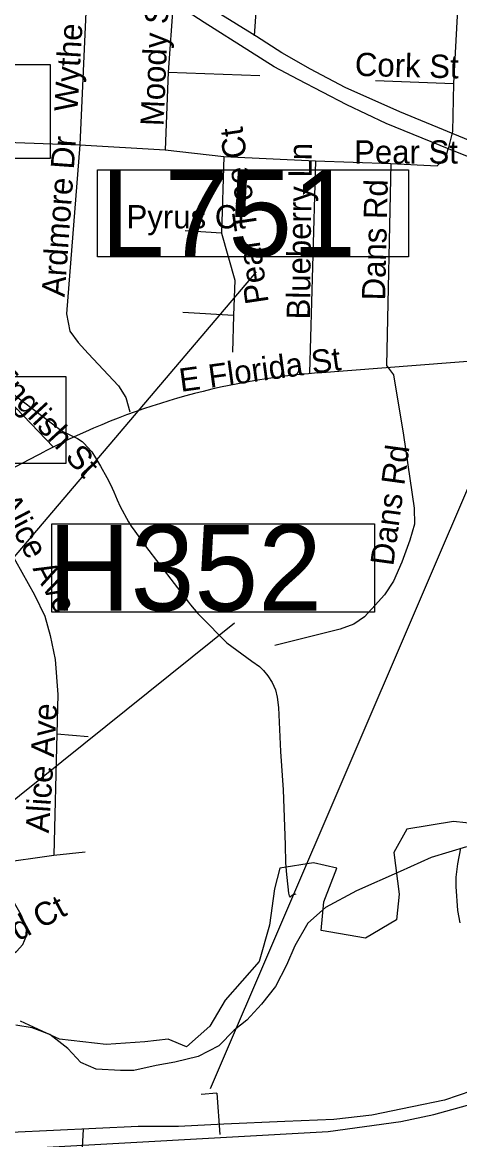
# Model space of a CAD drawing. Extents: x 1662474 to 1856135, y 779280 to 917889.
# Drawn here: x 1776467 to 1778251, y 836778 to 841338 of the extents above; entities that cross this region are included whole.
import ezdxf

# ---------------------------------------------------------------- set-up
doc = ezdxf.new("R2010")
doc.units = 0
for name, color, linetype in [('Exist Boundary Political City Limit New', 7, 'Continuous'), ('Exist Hydrographic Creek Single Shore', 7, 'Continuous'), ('Exist Hydrographic Misc Water Feature', 7, 'Continuous'), ('Exist Road Non-System Structure Non-Sys NCDOT Number Label', 7, 'Continuous'), ('Exist Road Non-System Type 51', 7, 'Continuous'), ('Exist Road Non-System Type 51 Label', 7, 'Continuous'), ('Exist Road Primary Interstate Divided Center Attributed', 7, 'Continuous'), ('Exist Road Primary Interstate Structure Cantilever Sign Number Label', 7, 'Continuous'), ('Exist Road Secondary Type 51 Attributed', 7, 'Continuous'), ('Exist Road Secondary Type 51 Divided Attributed', 7, 'Continuous'), ('Map Preparation Boundary City Limit Buffer Line', 7, 'Continuous'), ('Prop Horizontal Alignment Curve and Spiral Data', 7, 'Continuous'), ('Prop Roadway Culvert', 7, 'Continuous'), ('Scratch_Level_2', 7, 'Continuous')]:
    doc.layers.add(name, color=color, linetype=linetype)

msp = doc.modelspace()

# ---------------------------------------------------------------- linework, layer by layer
at = {"layer": 'Exist Boundary Political City Limit New'}
msp.add_lwpolyline([(1778427.5, 838055.3), (1778226.5, 838076.5), (1778036, 838044.8), (1777983, 837949.6), (1778004.2, 837780.2), (1777993.6, 837674.5), (1777866.6, 837600.4), (1777686.8, 837632.2), (1777697.4, 837748.6), (1777750.2, 837886.1), (1777655, 837907.2), (1777517.4, 837886.1), (1777496.2, 837801.4), (1777475.1, 837653.3), (1777432.8, 837505.2), (1777295.1, 837346.6), (1777231.6, 837240.8), (1777136.4, 837156.1), (1777062.4, 837187.9), (1776967.1, 837177.3), (1776808.4, 837166.7), (1776617.9, 837187.9), (1776459.1, 837261.9)], dxfattribs=at)
at = {"layer": 'Exist Hydrographic Creek Single Shore'}
msp.add_lwpolyline([(1778279, 837973), (1778135.2, 837929.2), (1778009.2, 837873), (1777830, 837793.2), (1777704, 837724.9), (1777631.2, 837662), (1777579.4, 837568.8), (1777545, 837489.6), (1777499.8, 837403.2), (1777442.4, 837330.5), (1777383.5, 837266.2), (1777331.2, 837225), (1777268.4, 837160.7), (1777184.9, 837117.1), (1777089, 837093.8), (1777012.6, 837080.1), (1776921.9, 837060.7), (1776867.2, 837060.7), (1776768.6, 837066.2), (1776705.6, 837092.2), (1776652, 837149.9), (1776579.6, 837207.4), (1776506.9, 837234.7), (1776440, 837245.7)], dxfattribs=at)
at = {"layer": 'Exist Hydrographic Misc Water Feature'}
msp.add_lwpolyline([(1776348.4, 839882.1), (1776471.6, 839789), (1776628.7, 839669.7), (1776692.4, 839639.2), (1776710.5, 839627), (1776718.5, 839618.9), (1776732.2, 839604.8), (1776750.1, 839584.6), (1776765.8, 839560.5), (1776785.5, 839526.3), (1776811.4, 839480.1), (1776826.9, 839452), (1776840.7, 839421.8), (1776854.4, 839389.7), (1776866.3, 839361.6), (1776899.7, 839299.3), (1776911.6, 839281.2), (1776925.4, 839261.1), (1776968.8, 839200.7), (1777145.2, 838971.2), (1777153, 838961.1), (1777182.7, 838924.9), (1777194.6, 838912.8), (1777301.9, 838805.9), (1777403.4, 838731), (1777435.1, 838708.7), (1777450.9, 838692.6), (1777468.8, 838670.5), (1777486.6, 838644.3), (1777500.3, 838614.2), (1777506.1, 838584.1), (1777511.6, 838542), (1777518.6, 838392), (1777520.2, 838362), (1777530.9, 838205.9), (1777539.1, 837981.7), (1777540.5, 837907.7), (1777544.2, 837859.7), (1777549.8, 837809.6), (1777553.4, 837783.6), (1777555.5, 837773.6), (1777559.4, 837767.5), (1777569.4, 837777.4), (1777583.6, 837781.3)], dxfattribs=at)
at = {"layer": 'Exist Road Non-System Structure Non-Sys NCDOT Number Label'}
msp.add_line((1774818.1, 836866.6), (1777332.3, 838887.9), dxfattribs=at)
msp.add_lwpolyline([(1776586.6, 839291.9), (1777903.7, 839291.9), (1777903.7, 838930.7), (1776586.6, 838930.7)], close=True, dxfattribs=at)
at = {"layer": 'Exist Road Non-System Type 51'}
for p, q in [((1776734.4, 841564), (1776702.1, 840837.8)), ((1777427.9, 841491.2), (1777413.1, 841283.4)), ((1777082.5, 841418.1), (1777061.5, 841134.9)), ((1778246, 841453.5), (1778226, 841088.7)), ((1777061.5, 841134.9), (1777049.1, 840818.1)), ((1777061.5, 841134.9), (1777436.2, 841121.2)), ((1777907.4, 841100.2), (1778226, 841088.7)), ((1778226, 841088.7), (1778221.9, 840892.4)), ((1778221.9, 840892.4), (1778205.2, 840822)), ((1776355.1, 840851.4), (1776702.1, 840837.8)), ((1776702.1, 840837.8), (1777049.1, 840818.1)), ((1777049.1, 840818.1), (1777288.5, 840791.2)), ((1777288.5, 840791.2), (1777279.4, 840477.9)), ((1777288.5, 840791.2), (1777662.5, 840773.4)), ((1777662.5, 840773.4), (1777638.4, 839907.1)), ((1777662.5, 840773.4), (1777969.9, 840761.9)), ((1777969.9, 840761.9), (1777952.5, 839937.2)), ((1777279.4, 840477.9), (1777131.4, 840486.9)), ((1777328.1, 840142.2), (1777121.9, 840153.5)), ((1777328.1, 840142.2), (1777324.8, 839991.6)), ((1776607.6, 838434.1), (1776595.4, 837938.9)), ((1776607.6, 838434.1), (1776735.2, 838423.4)), ((1776595.4, 837938.9), (1776722.6, 837952)), ((1776355.8, 837905), (1776595.4, 837938.9))]:
    msp.add_line(p, q, dxfattribs=at)
for points in [[(1776702.1, 840837.8), (1776646.5, 840147.8), (1776661, 840077.4), (1776694, 840032), (1776735, 839987.1), (1776859.6, 839854.6), (1776889.4, 839807.4), (1776905.9, 839749.1)], [(1777969.9, 840761.9), (1778159.4, 840752.4), (1778194.8, 840785.8), (1778205.2, 840822)], [(1777279.4, 840477.9), (1777333.4, 840285.8), (1777328.1, 840142.2)], [(1777952.5, 839937.2), (1777981.9, 839899.2), (1778022.6, 839652.8), (1778065.9, 839355.1), (1778067.2, 839290.2), (1778048.6, 839225.2), (1778015, 839134.7), (1777981.9, 839057.8), (1777944.1, 839001.6), (1777906.4, 838959.9), (1777862.8, 838912.1), (1777819.5, 838882.4), (1777763.9, 838861.7), (1777688.2, 838841.8), (1777497.1, 838794.2)], [(1776412.6, 839186.9), (1776516.9, 839001.6), (1776558.9, 838914.9), (1776580.6, 838836.2), (1776600.9, 838737.2), (1776611.6, 838595.2), (1776607.6, 838434.1)], [(1776269.1, 837445.7), (1776382.8, 837509.2), (1776442.4, 837545.7), (1776469.4, 837574.2), (1776483, 837606.9), (1776484.4, 837643.4), (1776461.5, 837694.8), (1776417.9, 837771.9), (1776380.1, 837851.4), (1776355.8, 837905)]]:
    msp.add_lwpolyline(points, dxfattribs=at)
at = {"layer": 'Exist Road Primary Interstate Divided Center Attributed'}
for points in [[(1781476, 838186.9), (1781445.5, 838174.7), (1780987.5, 837993.9), (1780455.5, 837780.1), (1779818.1, 837536.3), (1779167.1, 837287), (1778908.7, 837188.3), (1778513.1, 837038.1), (1778301.6, 836977), (1778188.9, 836939.4), (1778057.3, 836911.3), (1777892.9, 836878.4), (1777737.8, 836859.6), (1777538.1, 836851.3), (1777288.8, 836840.5), (1777104.4, 836831.4), (1776940, 836831.4), (1776246.5, 836798.6), (1776063.2, 836798.6), (1776021.9, 836796.6)], [(1773691, 836642.8), (1774795.6, 836688.2), (1775973, 836725.4), (1776421.7, 836739.6), (1777714.2, 836810.5), (1778011.2, 836851.5), (1778146.2, 836880.9), (1778445.6, 836963), (1778898.9, 837127.3), (1779127.8, 837221.2), (1779403.7, 837326.8), (1779804.1, 837461.8), (1780373.6, 837696.5), (1781348, 838043.6)]]:
    msp.add_lwpolyline(points, dxfattribs=at)
at = {"layer": 'Exist Road Primary Interstate Structure Cantilever Sign Number Label'}
for p, q in [((1777234, 836986.3), (1779074, 841278)), ((1774414.6, 836782.4), (1777422.6, 840319.3))]:
    msp.add_line(p, q, dxfattribs=at)
for points in [[(1776774, 840735.5), (1778042, 840735.5), (1778042, 840380.6), (1776774, 840380.6)], [(1775376.5, 839892.9), (1776644.4, 839892.9), (1776644.4, 839537.9), (1775376.5, 839537.9)]]:
    msp.add_lwpolyline(points, close=True, dxfattribs=at)
at = {"layer": 'Exist Road Secondary Type 51 Attributed'}
for p, q in [((1777671.3, 839907.3), (1778368.5, 839962)), ((1776412.1, 839794.7), (1776592.1, 839605))]:
    msp.add_line(p, q, dxfattribs=at)
msp.add_lwpolyline([(1774392.3, 839417.3), (1774725.8, 839401.9), (1774944.7, 839343.9), (1775838.2, 839334.9), (1775969.8, 839349.7), (1776117.7, 839384.3), (1776253.8, 839428.5), (1776560, 839588.3)], dxfattribs=at)
msp.add_arc((1777897.2, 837025.5), 2890.6, 94.483, 117.5544, dxfattribs=at)
at = {"layer": 'Exist Road Secondary Type 51 Divided Attributed'}
for points in [[(1778341.9, 840767.3), (1778209.1, 840819.9), (1777952, 840925.3), (1777791.4, 841000.8), (1777593, 841104.7), (1777494.7, 841156.5), (1777397.4, 841217.2), (1777209.1, 841337.4), (1777088.9, 841415.3)], [(1778410.6, 840807.3), (1778248, 840873.7), (1778007.4, 840972.5), (1777784.4, 841071.8), (1777642.4, 841147.4), (1777525.6, 841213.8), (1777422.6, 841280.2), (1777259.5, 841380.9)]]:
    msp.add_lwpolyline(points, dxfattribs=at)
at = {"layer": 'Map Preparation Boundary City Limit Buffer Line'}
msp.add_lwpolyline([(1778427.5, 838055.3), (1778226.5, 838076.5), (1778036, 838044.8), (1777983, 837949.6), (1778004.2, 837780.2), (1777993.6, 837674.5), (1777866.6, 837600.4), (1777686.8, 837632.2), (1777697.4, 837748.6), (1777750.2, 837886.1), (1777655, 837907.2), (1777517.4, 837886.1), (1777496.2, 837801.4), (1777475.1, 837653.3), (1777432.8, 837505.2), (1777295.1, 837346.6), (1777231.6, 837240.8), (1777136.4, 837156.1), (1777062.4, 837187.9), (1776967.1, 837177.3), (1776808.4, 837166.7), (1776617.9, 837187.9), (1776459.1, 837261.9)], dxfattribs=at)
at = {"layer": 'Prop Horizontal Alignment Curve and Spiral Data'}
for p, q in [((1777260.2, 836967), (1777196.9, 836962.4)), ((1777260.2, 836967), (1777272.3, 836798.8)), ((1776706.5, 836651.1), (1776716.8, 836819.4))]:
    msp.add_line(p, q, dxfattribs=at)
at = {"layer": 'Prop Roadway Culvert'}
msp.add_lwpolyline([(1778255.3, 837967.1), (1778242.7, 837904.1), (1778236.3, 837849.3), (1778235.2, 837810.6), (1778242.3, 837713.8), (1778252.8, 837662.2)], dxfattribs=at)
at = {"layer": 'Scratch_Level_2'}
msp.add_lwpolyline([(1775651.6, 841166), (1776580.6, 841166), (1776580.6, 840781.9), (1775651.6, 840781.9)], close=True, dxfattribs=at)

# ---------------------------------------------------------------- texts
at = {"layer": 'Exist Road Non-System Structure Non-Sys NCDOT Number Label'}
msp.add_text('H352', height=350, dxfattribs=at).set_placement((1776570.6, 838936.8))
at = {"layer": 'Exist Road Non-System Type 51 Label'}
for s, rotation, p in [('Wythe St', 86.6241, (1776691.4, 840972)), ('Moody St', 87.6351, (1777043.3, 840913.2)), ('Cork St', 358.5974, (1777823, 841119.8)), ('Ardmore Dr', 85.8959, (1776639.5, 840215.4)), ('Pear Tree Ct', 98.5012, (1777472.5, 840195.7)), ('Blueberry Ln', 89.3524, (1777640.4, 840125.1)), ('Dans Rd', 88.7068, (1777947.1, 840202.6)), ('S English St', 312.7024, (1776249.7, 839981.5)), ('E Florida St', 7.7783, (1777113.6, 839829.8)), ('Dans Rd', 82.2514, (1777980.5, 839116.7)), ('Alice Ave', 297.6961, (1776363, 839383.8)), ('Alice Ave', 86.177, (1776574.5, 838027.4)), ('Eastwood Ct', 28.3147, (1776020.8, 837355.5))]:
    msp.add_text(s, height=95, rotation=rotation, dxfattribs=at).set_placement(p)
for s, p in [('Pear St', (1777820.8, 840761.6)), ('Pyrus Ct', (1776892.2, 840497.2))]:
    msp.add_text(s, height=95, dxfattribs=at).set_placement(p)
at = {"layer": 'Exist Road Primary Interstate Structure Cantilever Sign Number Label'}
msp.add_text('L751', height=350, dxfattribs=at).set_placement((1776786.6, 840382.6))

doc.saveas('drawing.dxf')
